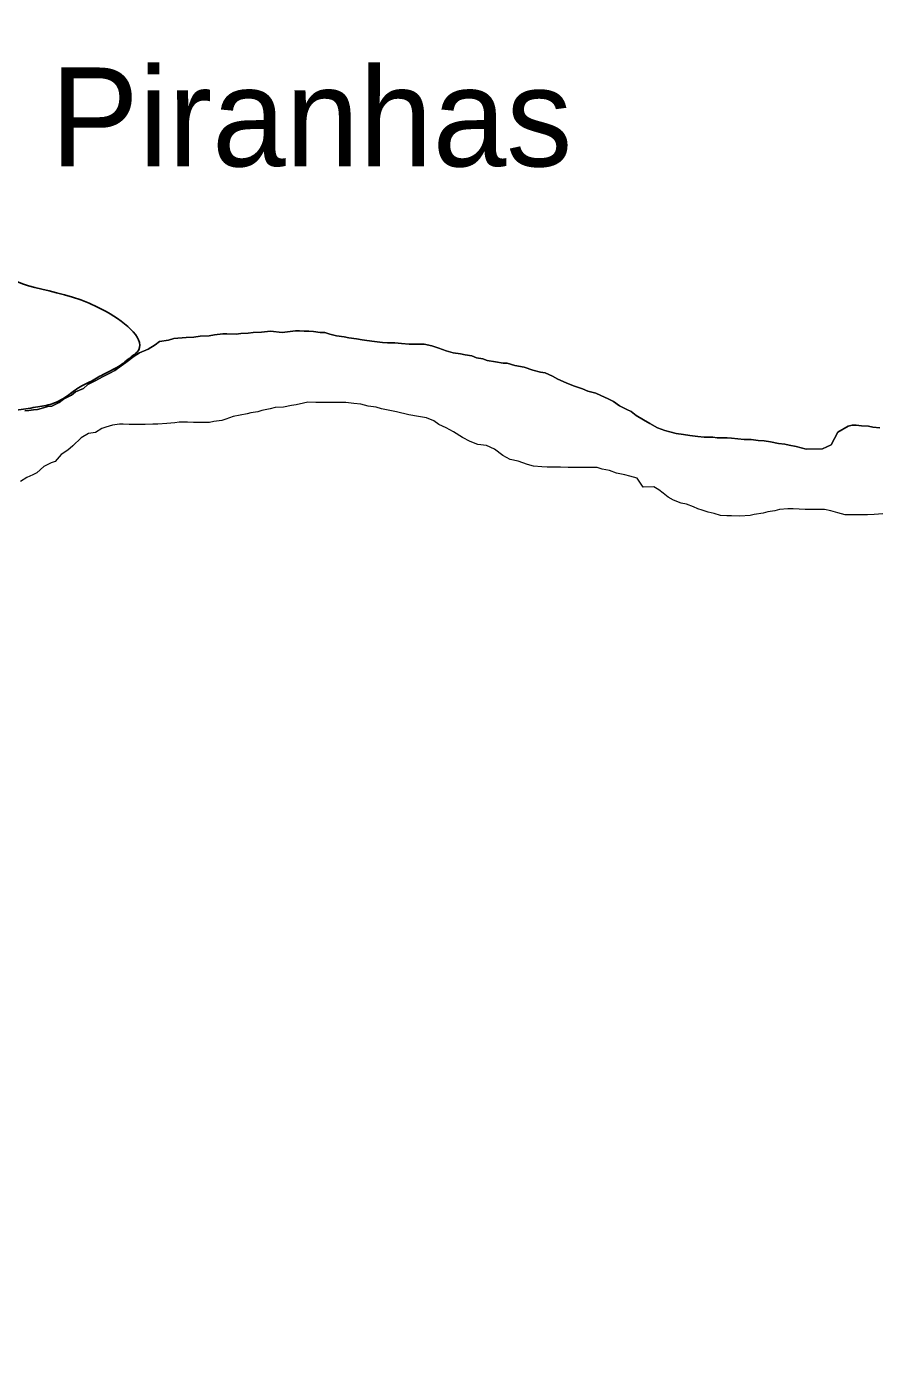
# Model space of a CAD drawing. Extents: x -1643653 to 4543381, y 1624270 to 13878484.
# Drawn here: x 636293 to 640593, y 8930690 to 8937500 of the extents above; entities that cross this region are included whole.
import ezdxf

# ---------------------------------------------------------------- set-up
doc = ezdxf.new("R2010")
doc.units = 0
doc.header["$LTSCALE"] = 200
for name, color, linetype, lineweight in [('21', 7, 'Continuous', 25), ('25', 7, 'Continuous', 13), ('57', 7, 'Continuous', 13), ('60', 7, 'Continuous', 13)]:
    doc.layers.add(name, color=color, linetype=linetype, lineweight=lineweight)
doc.layers.add('41', color=7, linetype='Continuous')

msp = doc.modelspace()

# ---------------------------------------------------------------- linework, layer by layer
at = {"layer": '21'}
msp.add_spline([(635677.5, 8935542.3), (635110.6, 8935620.5), (634836.9, 8935855.3), (634709.8, 8936099.8), (634846.6, 8936275.8), (634973.7, 8936735.4), (635032.4, 8937263.6), (634739.1, 8937449.4), (634426.3, 8937517.8), (634700, 8937928.6), (634700, 8938261.1), (634533.8, 8938671.9), (634641.4, 8938906.6), (634768.4, 8938867.5), (634866.2, 8938740.3), (635130.1, 8938750.1), (635188.8, 8938564.3), (635325.6, 8938329.6), (635609.1, 8938251.3), (636273.8, 8938329.6), (636811.4, 8938368.7), (636860.3, 8938163.3), (636371.5, 8937693.9), (636136.9, 8937312.5), (636127.2, 8936784.3), (636156.5, 8936275.8), (636694.1, 8936060.6), (636850.5, 8935855.3), (636821.3, 8935831.4), (636756.6, 8935782.4), (636679.7, 8935742.2), (636611.5, 8935703.8), (636571.3, 8935684.5), (636504.8, 8935639.1), (636420.9, 8935593.6), (636337, 8935576.1), (636239.1, 8935562.1), (636151.7, 8935569.1), (636071.2, 8935593.6), (635990.8, 8935618.1), (635878.9, 8935632.1), (635826.5, 8935633.8), (635795, 8935628.6), (635758.3, 8935612.8), (635712.8, 8935584.8), (635680.9, 8935555.9), (635677.5, 8935542.3)], degree=3, dxfattribs=at)
at = {"layer": '25'}
for points in [[(636283.5, 8935557.9), (636303.5, 8935560.3), (636326, 8935562.7), (636346.1, 8935565), (636366.1, 8935569.9), (636398.7, 8935579.7), (636418.7, 8935582.1), (636456.4, 8935599.4), (636479, 8935616.7), (636519.2, 8935636.5), (636539.3, 8935653.9), (636579.5, 8935671.2), (636602.1, 8935691), (636642.3, 8935710.8), (636675, 8935730.6), (636712.6, 8935747.9), (636737.7, 8935762.7), (636770.4, 8935785.1), (636793.1, 8935802.4), (636835.8, 8935834.7), (636863.5, 8935852), (636906.1, 8935869.3), (636941.3, 8935891.6), (636964, 8935908.9), (637009, 8935916.2), (637036.6, 8935923.5), (637099.2, 8935928.1), (637136.7, 8935930.3), (637169.2, 8935935.1), (637214.3, 8935937.3), (637241.8, 8935942.2), (637284.4, 8935946.9), (637304.4, 8935946.8), (637351.9, 8935946.4), (637374.4, 8935948.8), (637412, 8935951.1), (637437, 8935953.4), (637479.5, 8935955.6), (637524.6, 8935960.3), (637584.6, 8935954.9), (637652.2, 8935962), (637672.2, 8935961.8), (637694.7, 8935961.7), (637719.7, 8935961.5), (637742.2, 8935958.9), (637777.1, 8935953.6), (637799.7, 8935953.5), (637824.6, 8935945.8), (637859.6, 8935938.1), (637897, 8935932.8), (637922, 8935927.6), (637959.5, 8935922.4), (637989.5, 8935917.2), (638012, 8935914.5)], [(638012, 8935914.5), (638051.9, 8935909.3), (638091.9, 8935904), (638116.9, 8935901.3), (638154.4, 8935901.1), (638186.9, 8935898.3), (638226.9, 8935895.6), (638259.4, 8935895.4), (638281.9, 8935895.2), (638301.9, 8935895.1), (638341.9, 8935887.3), (638376.8, 8935874.6), (638414.2, 8935861.8), (638449.2, 8935851.6), (638486.6, 8935846.3), (638509.1, 8935841.1), (638544.1, 8935835.9), (638566.5, 8935825.7), (638599, 8935820.5), (638621.5, 8935812.9), (638663.9, 8935805.1), (638701.4, 8935799.8), (638721.4, 8935799.7), (638761.3, 8935786.9), (638808.8, 8935779.1), (638851.2, 8935763.8), (638891.1, 8935753.5), (638913.6, 8935750.8), (638951, 8935733.1), (638978.4, 8935717.9), (639020.8, 8935700.1), (639058.2, 8935684.8), (639103.1, 8935669.5), (639130.5, 8935656.8), (639170.4, 8935646.5), (639195.4, 8935636.3), (639232.7, 8935618.6), (639260.2, 8935605.8), (639290, 8935583.1), (639327.4, 8935565.3), (639349.8, 8935555.2), (639374.7, 8935535), (639412, 8935512.2), (639444.4, 8935494.5), (639481.7, 8935471.7), (639519.2, 8935458.9), (639544.1, 8935451.3), (639576.6, 8935443.5), (639614, 8935438.3), (639646.5, 8935433.1), (639686.5, 8935427.8), (639719, 8935425.1), (639739, 8935424.9), (639761.5, 8935424.8), (639784, 8935422.1), (639814, 8935421.9), (639834, 8935421.8), (639856.5, 8935419.1), (639889, 8935416.4), (639921.5, 8935413.7), (639956.5, 8935413.5), (639991.5, 8935408.2), (640021.5, 8935405.5), (640053.9, 8935400.3), (640093.9, 8935392.5), (640126.4, 8935389.8), (640148.9, 8935384.7), (640183.8, 8935376.9), (640233.7, 8935364.2), (640316.3, 8935366), (640339.2, 8935375.1), (640361.5, 8935385.8), (640394.5, 8935450.6), (640447.2, 8935480.3), (640467.3, 8935485.2), (640487.3, 8935485.1), (640514.8, 8935482.4), (640549.8, 8935479.7), (640572.2, 8935474.5), (640607.2, 8935471.8)], [(638992.5, 8935272.2), (638970, 8935272.3), (638925, 8935272.6), (638897.5, 8935275.3), (638855, 8935278.1), (638825, 8935285.8), (638777.6, 8935303.6), (638737.7, 8935311.4), (638700.3, 8935331.7), (638658.1, 8935364.5), (638618.2, 8935382.3), (638573.2, 8935387.6), (638535.8, 8935402.8), (638495.9, 8935423.1), (638451.1, 8935451), (638413.8, 8935471.2), (638376.4, 8935489), (638351.5, 8935506.7), (638314.1, 8935522), (638274.1, 8935529.8), (638224.2, 8935537.6), (638161.8, 8935553), (638086.8, 8935568.6), (638059.4, 8935576.2), (638019.4, 8935581.5), (637982, 8935591.8), (637947, 8935594.5), (637907, 8935599.8), (637884.5, 8935599.9), (637847, 8935600.2), (637827, 8935600.3), (637792, 8935600.5), (637754.5, 8935600.8), (637714.4, 8935601.1), (637691.9, 8935596.2), (637654.3, 8935588.9), (637631.8, 8935584.1), (637591.7, 8935576.8), (637549.2, 8935574.6), (637524.1, 8935567.3), (637481.5, 8935560), (637461.5, 8935552.7), (637426.4, 8935547.9), (637406.4, 8935543), (637371.3, 8935535.7), (637336.2, 8935528.4), (637298.6, 8935516.2), (637278.5, 8935508.8), (637238.5, 8935504.1), (637215.9, 8935499.2), (637180.9, 8935499.4), (637135.9, 8935499.7), (637105.9, 8935499.9), (637063.4, 8935500.2), (637040.8, 8935497.9), (637000.8, 8935493.1), (636955.8, 8935490.9), (636930.8, 8935491.1), (636890.7, 8935488.8), (636868.2, 8935489), (636830.7, 8935489.2), (636810.7, 8935489.4), (636780.7, 8935489.6), (636760.7, 8935489.7), (636725.6, 8935484.9), (636693, 8935475.1), (636673, 8935467.8), (636640.3, 8935447.9), (636605.2, 8935443.2), (636567.6, 8935420.9), (636524.7, 8935381.1), (636499.6, 8935358.7), (636466.9, 8935336.4), (636436.6, 8935301.6), (636416.5, 8935294.2), (636378.9, 8935276.9), (636343.6, 8935244.6), (636323.5, 8935234.7), (636293.4, 8935219.9), (636260.8, 8935200.1)], [(640621.4, 8935036.1), (640578.9, 8935033.8), (640543.8, 8935031.6), (640498.8, 8935031.8), (640471.3, 8935032), (640451.3, 8935032.2), (640431.3, 8935032.3), (640393.9, 8935042.6), (640358.9, 8935052.8), (640326.5, 8935058), (640229.1, 8935058.3), (640168.9, 8935061.6), (640141.4, 8935061.8), (640098.9, 8935059.5), (640076.3, 8935052.2), (640041.2, 8935047.4), (640016.2, 8935040.1), (639971.1, 8935032.8), (639951.1, 8935028), (639898.5, 8935025.8), (639856, 8935026.1), (639833.5, 8935026.2), (639801, 8935029), (639768.6, 8935039.2), (639738.6, 8935044.4), (639708.7, 8935054.6), (639686.2, 8935062.3), (639663.8, 8935072.4), (639628.9, 8935085.2), (639601.4, 8935090.4), (639564, 8935105.6), (639536.6, 8935120.8), (639511.7, 8935141), (639489.3, 8935158.7), (639464.5, 8935173.9), (639409.4, 8935171.8), (639379.8, 8935217), (639342.3, 8935227.3), (639317.4, 8935234.9), (639274.9, 8935242.7), (639240, 8935255.5), (639202.5, 8935263.2), (639177.6, 8935270.9), (639125.1, 8935271.3), (639090, 8935271.5), (639050, 8935271.8), (639030, 8935271.9), (638992.5, 8935272.2)]]:
    msp.add_lwpolyline(points, dxfattribs=at)
at = {"layer": '57'}
for points in [[(638012, 8935914.5), (637989.5, 8935917.2), (637959.5, 8935922.4), (637922, 8935927.6), (637897, 8935932.8), (637859.6, 8935938.1), (637824.6, 8935945.8), (637799.7, 8935953.5), (637777.1, 8935953.6), (637742.2, 8935958.9), (637719.7, 8935961.5), (637694.7, 8935961.7), (637672.2, 8935961.8), (637652.2, 8935962), (637584.6, 8935954.9), (637524.6, 8935960.3), (637479.5, 8935955.6), (637437, 8935953.4), (637412, 8935951.1), (637374.4, 8935948.8), (637351.9, 8935946.4), (637304.4, 8935946.8), (637284.4, 8935946.9), (637241.8, 8935942.2), (637214.3, 8935937.3), (637169.2, 8935935.1), (637136.7, 8935930.3), (637099.2, 8935928.1), (637036.6, 8935923.5), (637009, 8935916.2), (636964, 8935908.9), (636941.3, 8935891.6), (636906.1, 8935869.3), (636863.5, 8935852), (636835.8, 8935834.7), (636793.1, 8935802.4), (636770.4, 8935785.1), (636737.7, 8935762.7), (636712.6, 8935747.9), (636675, 8935730.6), (636642.3, 8935710.8), (636602.1, 8935691), (636579.5, 8935671.2), (636539.3, 8935653.9), (636519.2, 8935636.5), (636479, 8935616.7), (636456.4, 8935599.4), (636418.7, 8935582.1), (636398.7, 8935579.7), (636366.1, 8935569.9), (636346.1, 8935565), (636326, 8935562.7), (636303.5, 8935560.3), (636283.5, 8935557.9)], [(636283.5, 8935557.9), (636303.5, 8935560.3), (636326, 8935562.7), (636346.1, 8935565), (636366.1, 8935569.9), (636398.7, 8935579.7), (636418.7, 8935582.1), (636456.4, 8935599.4), (636479, 8935616.7), (636519.2, 8935636.5), (636539.3, 8935653.9), (636579.5, 8935671.2), (636602.1, 8935691), (636642.3, 8935710.8), (636675, 8935730.6), (636712.6, 8935747.9), (636737.7, 8935762.7), (636770.4, 8935785.1), (636793.1, 8935802.4), (636835.8, 8935834.7), (636863.5, 8935852), (636906.1, 8935869.3), (636941.3, 8935891.6), (636964, 8935908.9), (637009, 8935916.2), (637036.6, 8935923.5), (637099.2, 8935928.1), (637136.7, 8935930.3), (637169.2, 8935935.1), (637214.3, 8935937.3), (637241.8, 8935942.2), (637284.4, 8935946.9), (637304.4, 8935946.8), (637351.9, 8935946.4), (637374.4, 8935948.8), (637412, 8935951.1), (637437, 8935953.4), (637479.5, 8935955.6), (637524.6, 8935960.3), (637584.6, 8935954.9), (637652.2, 8935962), (637672.2, 8935961.8), (637694.7, 8935961.7), (637719.7, 8935961.5), (637742.2, 8935958.9), (637777.1, 8935953.6), (637799.7, 8935953.5), (637824.6, 8935945.8), (637859.6, 8935938.1), (637897, 8935932.8), (637922, 8935927.6), (637959.5, 8935922.4), (637989.5, 8935917.2), (638012, 8935914.5)], [(640607.2, 8935471.8), (640572.2, 8935474.5), (640549.8, 8935479.7), (640514.8, 8935482.4), (640487.3, 8935485.1), (640467.3, 8935485.2), (640447.2, 8935480.3), (640394.5, 8935450.6), (640361.5, 8935385.8), (640339.2, 8935375.1), (640316.3, 8935366), (640233.7, 8935364.2), (640183.8, 8935376.9), (640148.9, 8935384.7), (640126.4, 8935389.8), (640093.9, 8935392.5), (640053.9, 8935400.3), (640021.5, 8935405.5), (639991.5, 8935408.2), (639956.5, 8935413.5), (639921.5, 8935413.7), (639889, 8935416.4), (639856.5, 8935419.1), (639834, 8935421.8), (639814, 8935421.9), (639784, 8935422.1), (639761.5, 8935424.8), (639739, 8935424.9), (639719, 8935425.1), (639686.5, 8935427.8), (639646.5, 8935433.1), (639614, 8935438.3), (639576.6, 8935443.5), (639544.1, 8935451.3), (639519.2, 8935458.9), (639481.7, 8935471.7), (639444.4, 8935494.5), (639412, 8935512.2), (639374.7, 8935535), (639349.8, 8935555.2), (639327.4, 8935565.3), (639290, 8935583.1), (639260.2, 8935605.8), (639232.7, 8935618.6), (639195.4, 8935636.3), (639170.4, 8935646.5), (639130.5, 8935656.8), (639103.1, 8935669.5), (639058.2, 8935684.8), (639020.8, 8935700.1), (638978.4, 8935717.9), (638951, 8935733.1), (638913.6, 8935750.8), (638891.1, 8935753.5), (638851.2, 8935763.8), (638808.8, 8935779.1), (638761.3, 8935786.9), (638721.4, 8935799.7), (638701.4, 8935799.8), (638663.9, 8935805.1), (638621.5, 8935812.9), (638599, 8935820.5), (638566.5, 8935825.7), (638544.1, 8935835.9), (638509.1, 8935841.1), (638486.6, 8935846.3), (638449.2, 8935851.6), (638414.2, 8935861.8), (638376.8, 8935874.6), (638341.9, 8935887.3), (638301.9, 8935895.1), (638281.9, 8935895.2), (638259.4, 8935895.4), (638226.9, 8935895.6), (638186.9, 8935898.3), (638154.4, 8935901.1), (638116.9, 8935901.3), (638091.9, 8935904), (638051.9, 8935909.3), (638012, 8935914.5)], [(638012, 8935914.5), (638051.9, 8935909.3), (638091.9, 8935904), (638116.9, 8935901.3), (638154.4, 8935901.1), (638186.9, 8935898.3), (638226.9, 8935895.6), (638259.4, 8935895.4), (638281.9, 8935895.2), (638301.9, 8935895.1), (638341.9, 8935887.3), (638376.8, 8935874.6), (638414.2, 8935861.8), (638449.2, 8935851.6), (638486.6, 8935846.3), (638509.1, 8935841.1), (638544.1, 8935835.9), (638566.5, 8935825.7), (638599, 8935820.5), (638621.5, 8935812.9), (638663.9, 8935805.1), (638701.4, 8935799.8), (638721.4, 8935799.7), (638761.3, 8935786.9), (638808.8, 8935779.1), (638851.2, 8935763.8), (638891.1, 8935753.5), (638913.6, 8935750.8), (638951, 8935733.1), (638978.4, 8935717.9), (639020.8, 8935700.1), (639058.2, 8935684.8), (639103.1, 8935669.5), (639130.5, 8935656.8), (639170.4, 8935646.5), (639195.4, 8935636.3), (639232.7, 8935618.6), (639260.2, 8935605.8), (639290, 8935583.1), (639327.4, 8935565.3), (639349.8, 8935555.2), (639374.7, 8935535), (639412, 8935512.2), (639444.4, 8935494.5), (639481.7, 8935471.7), (639519.2, 8935458.9), (639544.1, 8935451.3), (639576.6, 8935443.5), (639614, 8935438.3), (639646.5, 8935433.1), (639686.5, 8935427.8), (639719, 8935425.1), (639739, 8935424.9), (639761.5, 8935424.8), (639784, 8935422.1), (639814, 8935421.9), (639834, 8935421.8), (639856.5, 8935419.1), (639889, 8935416.4), (639921.5, 8935413.7), (639956.5, 8935413.5), (639991.5, 8935408.2), (640021.5, 8935405.5), (640053.9, 8935400.3), (640093.9, 8935392.5), (640126.4, 8935389.8), (640148.9, 8935384.7), (640183.8, 8935376.9), (640233.7, 8935364.2), (640316.3, 8935366), (640339.2, 8935375.1), (640361.5, 8935385.8), (640394.5, 8935450.6), (640447.2, 8935480.3), (640467.3, 8935485.2), (640487.3, 8935485.1), (640514.8, 8935482.4), (640549.8, 8935479.7), (640572.2, 8935474.5), (640607.2, 8935471.8)]]:
    msp.add_lwpolyline(points, dxfattribs=at)
at = {"layer": '60', "lineweight": 25}
msp.add_spline([(814781, 9009175.5), (814787.2, 9009173.4), (814796.9, 9009173.4), (814799.4, 9009172.4), (814805.1, 9009174.5), (814805.6, 9009176.5), (814811.7, 9009179.5), (814811.7, 9009179.5), (814801.5, 9009181), (814790.7, 9009181.5), (814784.1, 9009183.1), (814777.4, 9009185.1), (814778.4, 9009175.5)], degree=3, dxfattribs=at)

# ---------------------------------------------------------------- texts
at = {"layer": '41'}
msp.add_text('Piranhas', height=500, dxfattribs=at).set_placement((636412.8, 8936794.9))

doc.saveas('drawing.dxf')
